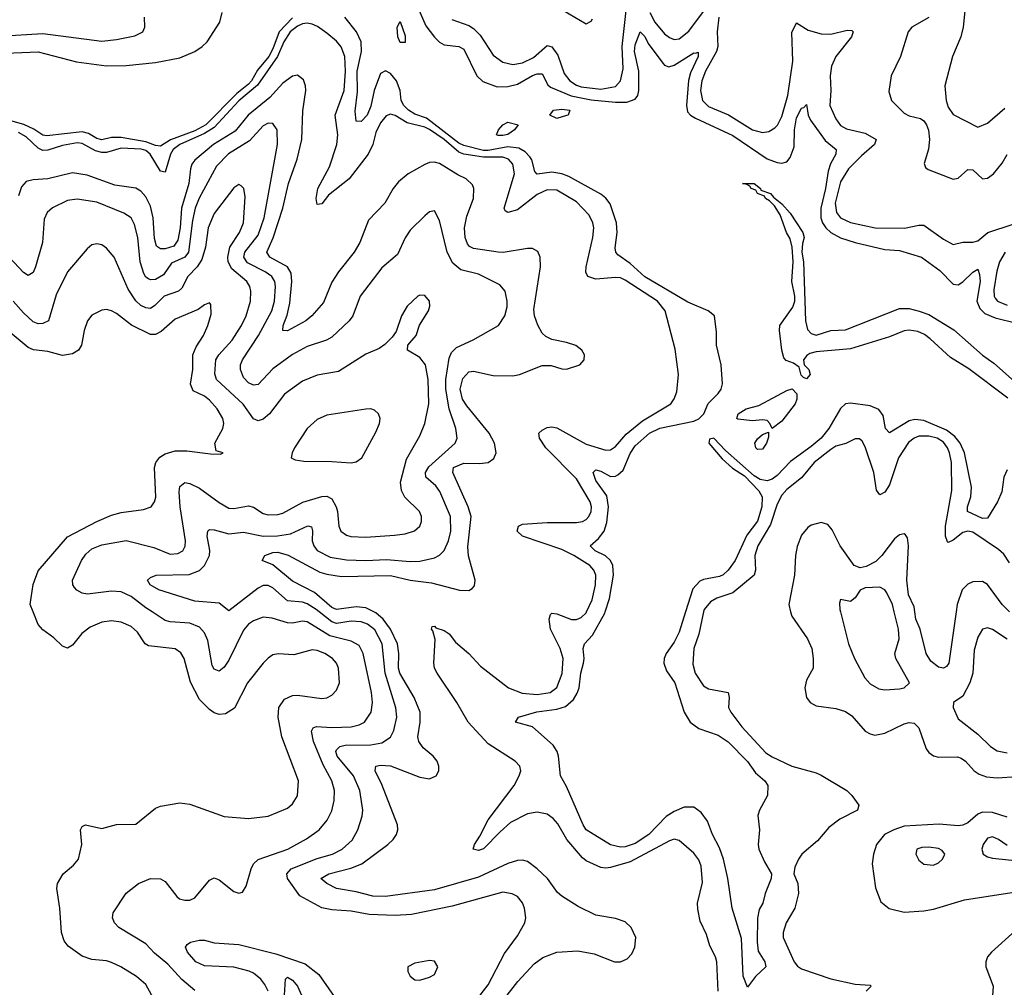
# Model space of a CAD drawing. Header units: inches. Extents: x 2001573 to 2220545, y 644482 to 846830.
# Tile 379 of 656: x 2072675 to 2076699, y 758466 to 762420. Entities that reach past the tile are written whole.
import ezdxf

# ---------------------------------------------------------------- set-up
doc = ezdxf.new("R2010")
doc.units = ezdxf.units.IN
doc.header["$MEASUREMENT"] = 0
doc.layers.add('C0775', color=7, linetype='Continuous')
doc.layers.add('C0776', color=7, linetype='Continuous')

msp = doc.modelspace()

# ---------------------------------------------------------------- linework, layer by layer
at = {"layer": 'C0775', "color": 5}
for points, elevation in [([(2073228.4, 758408.4), (2073190, 758476.9), (2073151.6, 758510), (2073087.6, 758550), (2073050, 758567.7), (2073030, 758574.4), (2072970, 758580.2), (2072930, 758593.4), (2072873.5, 758633.5), (2072856.4, 758656.4), (2072845.9, 758690), (2072839.1, 758790), (2072826.5, 758870), (2072829.9, 758890.1), (2072852.8, 758930), (2072894.4, 758965.6), (2072915.1, 758990), (2072928.9, 759050), (2072923.1, 759110), (2072930, 759123), (2072944, 759130), (2073010, 759115.6), (2073070, 759131.8), (2073150, 759132.7), (2073230, 759197.6), (2073250, 759206.7), (2073330, 759220.4), (2073370, 759214.4), (2073510, 759163.7), (2073610, 759156), (2073690, 759165.5), (2073770, 759197.4), (2073790, 759215.8), (2073810, 759248), (2073814.6, 759310), (2073745.7, 759490), (2073731.7, 759570), (2073733.7, 759610), (2073756.9, 759643.1), (2073790, 759658.5), (2073810, 759659.7), (2073910, 759646.3), (2073930, 759649.4), (2073950, 759660.2), (2073970, 759680.3), (2073981.6, 759710), (2073977.5, 759770), (2073969.8, 759790), (2073953.6, 759810), (2073922.6, 759830), (2073890, 759842.2), (2073870, 759844.4), (2073794.8, 759825.2), (2073731.5, 759828.4), (2073710, 759824), (2073690, 759811.1), (2073670.3, 759790), (2073605.8, 759710), (2073552.8, 759607.2), (2073516.1, 759583.9), (2073490, 759581.4), (2073470, 759587.4), (2073450, 759601), (2073410, 759642), (2073373, 759713), (2073347, 759810), (2073333.1, 759833.1), (2073310, 759848.8), (2073201.9, 759861.9), (2073188, 759870), (2073156.9, 759916.9), (2073130, 759940.2), (2073090, 759957.5), (2073050, 759963.7), (2073010, 759957.5), (2072962.8, 759937.2), (2072928.8, 759911.2), (2072890, 759863.5), (2072870, 759852.2), (2072850, 759860.4), (2072814.2, 759894.2), (2072770, 759927), (2072750, 759949), (2072729.3, 760000)], 380), ([(2073390, 758453.1), (2073338, 758498), (2073279.9, 758559.9), (2073225.8, 758605.8), (2073190, 758643.9), (2073079.7, 758710), (2073062.4, 758730), (2073054, 758750), (2073056.2, 758770), (2073109.8, 758850.2), (2073160.9, 758890), (2073210, 758910.3), (2073250, 758908.9), (2073270, 758898.7), (2073316.4, 758836.4), (2073327.7, 758827.7), (2073350, 758821.7), (2073370, 758822.7), (2073390, 758832.1), (2073450, 758903.7), (2073470, 758913.4), (2073490, 758905.3), (2073550, 758857.3), (2073570, 758850.8), (2073585.2, 758854.8), (2073600.7, 758879.3), (2073620.3, 758950), (2073630.7, 758970), (2073650, 758987.8), (2073770.8, 759030), (2073847.1, 759072.9), (2073898.4, 759110), (2073930.9, 759149.1), (2073950, 759186.7), (2073959.9, 759230), (2073961.3, 759270), (2073950.9, 759310), (2073915.3, 759375.3), (2073876.1, 759470), (2073867.1, 759512.9), (2073874, 759526), (2073888.1, 759531.9), (2073950, 759528.2), (2074029.4, 759530.6), (2074061.7, 759538.3), (2074084.5, 759550), (2074111.6, 759590), (2074116.7, 759630), (2074112.1, 759670), (2074079.1, 759830), (2074062.2, 759862.2), (2074030, 759880.9), (2073942.7, 759902.7), (2073850, 759959.3), (2073830, 759962.8), (2073790, 759954.3), (2073770, 759954.7), (2073706.1, 759973.9), (2073670, 759978), (2073630, 759964.2), (2073610, 759949.8), (2073590, 759925), (2073530, 759803.2), (2073510, 759774.6), (2073490, 759758.4), (2073470, 759765.6), (2073461.3, 759781.3), (2073443.4, 759883.4), (2073430, 759915), (2073410, 759937.7), (2073370, 759953.8), (2073290, 759959), (2073270, 759965), (2073215.9, 760000)], 360), ([(2074537.4, 758410), (2074590, 758475.5), (2074656.4, 758603.6), (2074710, 758676.5), (2074739.4, 758730), (2074744, 758750), (2074738.5, 758790), (2074730, 758811.6), (2074710, 758836.8), (2074688.1, 758848.1), (2074650, 758854.6), (2074442.4, 758797.6), (2074276, 758764), (2074210, 758759.4), (2074103.5, 758763.5), (2074030, 758777.1), (2073950, 758782.1), (2073910, 758790.5), (2073819.5, 758839.5), (2073769.9, 758910), (2073767.2, 758930), (2073784.2, 758950), (2073890, 758993), (2073953.5, 759010), (2073992.5, 759030), (2074033.3, 759066.7), (2074057.3, 759110), (2074074.6, 759165.4), (2074077.3, 759190), (2074064.5, 759270), (2074039.7, 759330), (2073972.5, 759410), (2073967.4, 759430), (2073970, 759436.5), (2073983.5, 759450), (2074004.9, 759455.1), (2074110, 759456.9), (2074154.4, 759465.6), (2074190, 759488.3), (2074204.1, 759515.9), (2074216.2, 759570), (2074212.3, 759607.7), (2074168.6, 759750), (2074155.6, 759870), (2074126.1, 759926.1), (2074096.8, 759950), (2074070, 759959.8), (2074030, 759961.5), (2073970, 759952.2), (2073950, 759958.8), (2073898.4, 760000)], 340), ([(2074648.4, 758410), (2074710.3, 758489.7), (2074778, 758562), (2074812.4, 758587.6), (2074870, 758610.1), (2074955.6, 758615.6), (2075023.2, 758603.2), (2075106, 758570), (2075130, 758570.3), (2075158, 758582), (2075176.8, 758603.2), (2075188.5, 758630), (2075192.7, 758670), (2075174, 758710), (2075150, 758733.3), (2075110, 758746.9), (2075030, 758760.3), (2074956.6, 758796.6), (2074890, 758839.1), (2074873.2, 758853.2), (2074832.3, 758910), (2074790.3, 758950.3), (2074750, 758979.9), (2074730, 758985), (2074710, 758984.3), (2074670, 758972), (2074550, 758916.6), (2074370, 758863.7), (2074170, 758836.6), (2074118.4, 758838.4), (2074050, 758856.4), (2073970, 758869.1), (2073930.7, 758890), (2073905.6, 758910), (2073938.4, 758930), (2074027.6, 758952.4), (2074073.2, 758970), (2074179.8, 759050), (2074201.8, 759070), (2074215.2, 759090), (2074220.2, 759110), (2074218.7, 759130), (2074154.8, 759294.8), (2074127.8, 759350), (2074130.9, 759369.1), (2074150, 759374.2), (2074190, 759370.6), (2074310, 759324.6), (2074350, 759318), (2074376.9, 759330), (2074388.3, 759350), (2074388.5, 759370), (2074380.4, 759390), (2074365.1, 759410), (2074324.3, 759444.3), (2074306, 759470), (2074302.1, 759490), (2074311.8, 759550), (2074311.8, 759590), (2074287, 759650), (2074229, 759750), (2074222.7, 759770), (2074224.4, 759830), (2074218.6, 759870), (2074190, 759929.9), (2074160.6, 759970), (2074130, 759996.4), (2074122.7, 760000)], 320), ([(2075529.1, 758450), (2075523.5, 758570), (2075518.4, 758590), (2075495.7, 758635.7), (2075482, 758682), (2075456.2, 758736.2), (2075445.8, 758785.8), (2075445.6, 758810), (2075466, 758894), (2075460.6, 758960.6), (2075450, 758986.6), (2075430, 759014.8), (2075370, 759065.8), (2075350, 759071.4), (2075330, 759065), (2075170, 758978.4), (2075090, 758955.7), (2075070, 758952.5), (2075050, 758955.6), (2074990, 758982.5), (2074974.4, 758994.5), (2074911.1, 759070), (2074874.1, 759134.1), (2074855.4, 759155.4), (2074830, 759174), (2074790, 759182.2), (2074750, 759175.1), (2074680.9, 759139.1), (2074638.1, 759101.9), (2074570, 759031.6), (2074550, 759025), (2074527.8, 759030), (2074533.1, 759050), (2074555.8, 759084.2), (2074589, 759150), (2074695.4, 759290), (2074716.8, 759330), (2074722.5, 759350), (2074718.8, 759370), (2074699.8, 759390), (2074590, 759460.9), (2074507.8, 759550), (2074461.3, 759630), (2074380.9, 759750), (2074369.9, 759770), (2074367.5, 759790), (2074372.7, 759887.3), (2074363.3, 759923.3), (2074357.6, 759930), (2074360.1, 759939.9), (2074370, 759941.3), (2074375, 759935), (2074410, 759923.6), (2074430, 759910.1), (2074456.6, 759876.6), (2074510.2, 759830.2), (2074558.4, 759778.4), (2074672.6, 759690), (2074727.9, 759667.9), (2074790, 759662.1), (2074843.1, 759670), (2074870, 759691.2), (2074891.6, 759748.4), (2074895.8, 759810), (2074883.2, 759850), (2074844.8, 759930), (2074839.1, 759970), (2074844.1, 759990), (2074850, 759995), (2074870, 759992.2), (2074930, 759969.6), (2074950, 759969.6), (2074970, 759976.8), (2074990, 759996.6), (2074991.6, 760000)], 280), ([(2075396, 760000), (2075370, 759917.4), (2075350, 759876.8), (2075316.8, 759830), (2075308.8, 759810), (2075307.6, 759790), (2075318.7, 759758.7), (2075351.9, 759710), (2075390.9, 759590), (2075415.2, 759550), (2075450, 759523.5), (2075530, 759496.9), (2075570, 759469.1), (2075650, 759388.9), (2075682.5, 759342.5), (2075720.4, 759310), (2075733, 759290), (2075730.4, 759250), (2075698, 759190), (2075691.4, 759168.6), (2075698, 759110), (2075693.4, 759050), (2075696.1, 759030), (2075718.6, 758978.6), (2075747, 758930), (2075746.4, 758910), (2075721.3, 758850), (2075711.7, 758810), (2075696.7, 758783.3), (2075690.8, 758749.2), (2075689.1, 758650), (2075693.4, 758613.4), (2075720.3, 758570), (2075723.8, 758550), (2075682, 758510), (2075650, 758466), (2075631.5, 758511.5), (2075624.9, 758664.9), (2075586.9, 758790), (2075568.5, 758910), (2075550.8, 758990), (2075535.5, 759035.5), (2075506, 759090), (2075485.4, 759145.4), (2075460, 759180), (2075430, 759201.8), (2075390, 759201.7), (2075350, 759184.2), (2075316.7, 759163.3), (2075246.2, 759090), (2075190, 759054.2), (2075150, 759039.9), (2075130, 759038), (2075090, 759048.6), (2074990, 759109.7), (2074977.4, 759130), (2074910, 759286), (2074884.7, 759330), (2074877.4, 759410), (2074871.3, 759430), (2074855.6, 759455.6), (2074770, 759529.7), (2074701.2, 759550), (2074714, 759570), (2074788.8, 759591.2), (2074870, 759602.8), (2074906.1, 759613.9), (2074937.9, 759642.1), (2074952.6, 759667.4), (2074961.1, 759690), (2074968.7, 759750), (2074979.6, 759790), (2074982.1, 759810), (2074977.6, 759850), (2074982.9, 759870), (2075015.5, 759904.5), (2075065.9, 759994.2), (2075067.8, 760000)], 260), ([(2075470.1, 760000), (2075450.8, 759909.2), (2075430.1, 759850), (2075426.5, 759786.5), (2075436, 759750), (2075470, 759698), (2075490, 759686.2), (2075570.3, 759670), (2075574.7, 759650), (2075571.6, 759610), (2075580.8, 759590), (2075626.1, 759530), (2075724.4, 759424.4), (2075750, 759407.3), (2075830, 759370.1), (2075930, 759342), (2075950, 759332.3), (2076055, 759270), (2076075.8, 759250), (2076103.7, 759210), (2076099.5, 759190), (2076027.3, 759152.7), (2075981.1, 759118.9), (2075934.9, 759065.1), (2075871.3, 759010), (2075858.2, 758990), (2075842.4, 758957.6), (2075839.3, 758930), (2075855.2, 758890), (2075857.8, 758850), (2075842.1, 758790), (2075806.9, 758730), (2075794.6, 758690), (2075795.5, 758670), (2075839.6, 758570), (2075853, 758553), (2075870, 758541.1), (2075990, 758500.1), (2076090, 758478.9), (2076150, 758474.9), (2076154.4, 758470), (2076134, 758450)], 280), ([(2075825.4, 760000), (2075830, 759982.4), (2075895.2, 759890), (2075911.7, 759850), (2075917.7, 759810), (2075917.3, 759770), (2075890, 759720.9), (2075883.2, 759690), (2075890.3, 759650), (2075905.3, 759630), (2075930, 759616.5), (2076010, 759605.5), (2076050, 759593.5), (2076075.6, 759575.6), (2076130, 759513), (2076150, 759501.5), (2076170, 759496.6), (2076210, 759504), (2076290, 759542.8), (2076310, 759548), (2076330, 759545.8), (2076350, 759526.7), (2076379.8, 759439.8), (2076390, 759425.8), (2076410, 759411.9), (2076430, 759406), (2076508.1, 759408.1), (2076522.9, 759402.9), (2076540.2, 759390), (2076575.5, 759350), (2076596.7, 759336.7), (2076626.2, 759326.2), (2076670, 759321.7), (2076750, 759326.8)], 320), ([(2076029.4, 760000), (2076062.2, 759870), (2076086.5, 759810), (2076129.1, 759730), (2076150, 759706.2), (2076186.3, 759686.3), (2076210, 759681.3), (2076270, 759686.2), (2076289.8, 759690.3), (2076311.5, 759710), (2076255.9, 759810), (2076251.8, 759830), (2076269.2, 759890), (2076266.4, 759930), (2076248.8, 760000)], 340), ([(2076502.2, 760000), (2076472.6, 759790), (2076462.6, 759777.4), (2076450, 759770.5), (2076430, 759774.4), (2076398.2, 759798.2), (2076379.9, 759830), (2076354.4, 759930), (2076337.1, 759970), (2076332.9, 760000)], 320), ([(2076710, 759888.7), (2076650, 759928.7), (2076630, 759934.7), (2076610, 759929.7), (2076590, 759896.2), (2076575.7, 759844.3), (2076570.1, 759750), (2076558.5, 759710), (2076530, 759655.8), (2076490.6, 759629.4), (2076490.5, 759610), (2076510, 759563), (2076590, 759500.2), (2076642.9, 759450), (2076670, 759432.2), (2076710, 759423.8)], 340), ([(2076710, 759161.7), (2076650, 759180.3), (2076610, 759181.2), (2076590, 759173.2), (2076550, 759137.8), (2076530, 759128.7), (2076510, 759126.5), (2076432.7, 759132.7), (2076290, 759124), (2076247.1, 759110), (2076209.6, 759090.4), (2076176.4, 759050), (2076164.2, 759010), (2076159.1, 758970), (2076172, 758872.1), (2076194.7, 758814.7), (2076228.3, 758788.3), (2076290, 758773.6), (2076370, 758778.6), (2076410, 758785.5), (2076536.5, 758823.5), (2076730, 758853.6)], 320), ([(2076710, 759045.7), (2076675.1, 759070), (2076650, 759080.3), (2076630, 759075.1), (2076613.1, 759050), (2076607.4, 759030), (2076613, 759010), (2076630, 758998.7), (2076650, 758993.7), (2076730, 758985)], 340), ([(2076742.9, 758697.1), (2076647.1, 758610), (2076630.7, 758590), (2076623.5, 758570), (2076623.8, 758550), (2076653.6, 758470), (2076648, 758392)], 320), ([(2073689.9, 758450), (2073677.2, 758477.2), (2073659.9, 758499.9), (2073630, 758524.3), (2073612.6, 758532.6), (2073550, 758547.8), (2073430, 758553.5), (2073394.5, 758570), (2073361.1, 758610), (2073352, 758630), (2073359.6, 758640.4), (2073373.2, 758650), (2073410, 758659.2), (2073430, 758659.2), (2073470, 758647.8), (2073570, 758640.8), (2073722.1, 758602.1), (2073841.5, 758561.5), (2073898, 758518), (2074010, 758356)], 340), ([(2073753.9, 758390), (2073761.2, 758498.8), (2073770, 758507.6), (2073790, 758495.5), (2073810, 758471.1), (2073865.8, 758345.8)], 320)]:
    msp.add_lwpolyline(points, dxfattribs=dict(at, elevation=elevation))
for points, elevation in [([(2076390, 759039.2), (2076362.4, 759037.6), (2076341.6, 759030), (2076337.6, 759010), (2076350, 758986), (2076370, 758968.9), (2076410, 758964.9), (2076430, 758974.4), (2076445.6, 758990), (2076455.6, 759010), (2076445.1, 759025.1), (2076430, 759033.5)], 340), ([(2074350, 758576), (2074290, 758565.2), (2074261, 758550), (2074261, 758530), (2074270, 758512), (2074290, 758496), (2074310, 758494.8), (2074350, 758506.8), (2074370, 758518), (2074384, 758550), (2074370, 758573.2)], 360)]:
    msp.add_lwpolyline(points, close=True, dxfattribs=dict(at, elevation=elevation))
at = {"layer": 'C0776', "color": 5}
for points, elevation in [([(2075249.8, 762450), (2075270, 762409.5), (2075310, 762362.4), (2075330, 762347.3), (2075350, 762339.3), (2075370, 762342.2), (2075410, 762373.1), (2075490, 762480.9)], 280), ([(2072550, 762280.5), (2072750, 762288), (2072907.2, 762247.2), (2073030, 762231.8), (2073110, 762233.2), (2073230, 762244.5), (2073330, 762263.5), (2073390.4, 762289.6), (2073421, 762310), (2073440.9, 762330), (2073493.1, 762410), (2073503, 762450)], 260), ([(2074301.7, 762470), (2074335.2, 762395.2), (2074370, 762349.2), (2074390, 762328.1), (2074410, 762316.9), (2074470, 762310.1), (2074490, 762299.2), (2074543.5, 762190), (2074567.1, 762167.1), (2074626, 762146), (2074670, 762146.5), (2074710, 762156.7), (2074770, 762191.5), (2074790, 762198.5), (2074810, 762198.3), (2074833.3, 762153.3), (2074843.8, 762143.8), (2074929.1, 762109.1), (2075010, 762092), (2075110, 762082.5), (2075156.6, 762083.4), (2075190, 762095.9), (2075200.7, 762110), (2075205.7, 762130), (2075204.9, 762210), (2075187.7, 762290), (2075190, 762317), (2075210, 762370.2), (2075230, 762351.3), (2075243.2, 762323.2), (2075302.9, 762242.9), (2075310, 762234.4), (2075327.3, 762227.3), (2075350, 762233.6), (2075430, 762285.2), (2075437.3, 762282.8), (2075447.3, 762287.3), (2075447.3, 762270), (2075416.5, 762203.5), (2075408.5, 762171.5), (2075400.5, 762070), (2075404.1, 762044.1), (2075416.8, 762030), (2075437.4, 762017.4), (2075590, 761947.4), (2075730, 761852), (2075770, 761836.2), (2075790, 761833.1), (2075810, 761839.7), (2075823.3, 761856.7), (2075840, 761900), (2075841, 761970), (2075850, 762018.9), (2075870, 762058), (2075879.2, 762060.8), (2075890, 762074), (2075896.6, 762030), (2075907.2, 762010), (2075966.2, 761926.2), (2076012, 761890), (2076010.8, 761870), (2075988.8, 761831.2), (2075978.4, 761801.6), (2075968.4, 761730), (2075949, 761650), (2075949.5, 761610), (2075955.6, 761590), (2075969.2, 761569.2), (2075990, 761550.5), (2076030, 761529.2), (2076090, 761509.6), (2076210, 761480.9), (2076270, 761476.3), (2076360.4, 761450), (2076435, 761395), (2076490, 761338.9), (2076510, 761337.2), (2076530, 761348.6), (2076570, 761388.3), (2076590, 761400.3), (2076598.1, 761378.1), (2076599.9, 761350), (2076587.1, 761270), (2076599.5, 761239.5), (2076619.6, 761219.6), (2076661.5, 761201.5), (2076750, 761180.5)], 260), ([(2074440.3, 762420.3), (2074510, 762395.9), (2074530, 762384.1), (2074556.9, 762356.9), (2074610, 762275.7), (2074650, 762247), (2074690, 762236.6), (2074730, 762244), (2074774.5, 762265.5), (2074830, 762314.6), (2074850, 762309.6), (2074874.6, 762274.6), (2074900.2, 762200.2), (2074923.3, 762170), (2074950, 762152.2), (2074970, 762145), (2075050, 762135.8), (2075110, 762146.5), (2075130.4, 762170), (2075141.2, 762218.8), (2075137.2, 762310), (2075155.4, 762470)], 280), ([(2074897.8, 762457.8), (2074990, 762403.2), (2075010, 762413.6), (2075016.1, 762423.9)], 320), ([(2076539.3, 762470), (2076531.1, 762390), (2076521.8, 762350), (2076487.5, 762270), (2076456.1, 762150), (2076460.8, 762090), (2076470, 762063), (2076490, 762032.4), (2076590, 761980.3), (2076630, 761996.5), (2076701.7, 762058.3)], 340), ([(2073790, 762428.1), (2073735.3, 762370), (2073710, 762301.3), (2073693.4, 762270), (2073646.7, 762213.3), (2073622.6, 762170), (2073610, 762156.5), (2073562, 762118), (2073435.2, 761990), (2073390, 761966), (2073291.2, 761928.8), (2073250, 761903.3), (2073230, 761905.3), (2073190, 761920.9), (2073090, 761938.9), (2073050, 761938.5), (2073010, 761929.1), (2072990, 761934.6), (2072955.5, 761955.5), (2072930, 761961.2), (2072785.1, 761945.1), (2072770, 761948.1), (2072732.3, 761972.3), (2072691.1, 761991.1), (2072570, 762025.7)], 260), ([(2072590, 762352.2), (2072770, 762363.1), (2073010, 762332.7), (2073070, 762338.5), (2073145.4, 762354.6), (2073178.7, 762370), (2073186, 762390), (2073184.5, 762430)], 280), ([(2074991.6, 760000), (2075014.4, 760050), (2075028.7, 760110), (2075029, 760150), (2075021.9, 760170), (2075004.5, 760190), (2074939.9, 760230), (2074890, 760254.9), (2074729.7, 760310), (2074707.7, 760330), (2074713.3, 760350), (2074730, 760358), (2074830, 760365.5), (2074950, 760365.5), (2074975.6, 760370), (2074990, 760377.2), (2075000.7, 760390), (2075010.9, 760410), (2075012.3, 760430), (2075006.6, 760450), (2074950, 760544), (2074824.9, 760670), (2074799.3, 760710), (2074796.8, 760730), (2074810, 760743.2), (2074830, 760753.4), (2074850, 760755.8), (2074870, 760751.9), (2074990, 760685.1), (2075070, 760660.6), (2075090, 760662.1), (2075110, 760675.8), (2075154, 760726), (2075219.7, 760780.3), (2075335.5, 760850), (2075350, 760870.3), (2075360.5, 760899.5), (2075367.4, 760970), (2075353.5, 761073.5), (2075312.7, 761230), (2075281, 761270), (2075150, 761356.1), (2075130, 761364.5), (2075110, 761366.4), (2075030, 761360.1), (2074996.8, 761370), (2074988.7, 761388.7), (2074989.4, 761410), (2075017.7, 761530), (2075020.9, 761570), (2075017.5, 761590), (2075001.8, 761621.8), (2074950, 761676.2), (2074870, 761723.4), (2074830, 761725), (2074790, 761705.4), (2074710, 761643.1), (2074670, 761631.5), (2074658.8, 761638.8), (2074654.7, 761650), (2074697.1, 761790), (2074690.3, 761830), (2074673.2, 761850), (2074650, 761858.6), (2074570, 761858.3), (2074490, 761870), (2074470, 761878.2), (2074410.2, 761930.2), (2074350, 761970.7), (2074330, 761981.4), (2074258, 761998), (2074210, 762028.4), (2074190, 762034.1), (2074173, 762027), (2074150, 761998.6), (2074130, 761958.7), (2074117.8, 761910), (2074098.6, 761870), (2074021.7, 761770), (2073937.2, 761702.8), (2073910, 761667.4), (2073890, 761664.5), (2073886.4, 761690), (2073893.2, 761730), (2073941.4, 761818.6), (2073970.3, 761910), (2073974.9, 761950), (2073963.9, 762030), (2074000.4, 762130), (2074006.6, 762210), (2074003.4, 762270), (2073989.3, 762309.3), (2073970, 762331.7), (2073930, 762365.2), (2073892.2, 762392.2), (2073870, 762402.3), (2073850, 762405.8), (2073830, 762402.5), (2073810, 762393.5), (2073780.2, 762370), (2073753.8, 762330), (2073728, 762270), (2073646.9, 762153.1), (2073570, 762088.3), (2073470, 761979.3), (2073430, 761954.3), (2073329, 761910), (2073301.9, 761890), (2073291, 761870), (2073270, 761796.7), (2073250, 761800.4), (2073207.9, 761870), (2073190, 761884.8), (2073170.9, 761890.9), (2073090, 761894.7), (2073030, 761877.2), (2073010, 761877.4), (2072984.5, 761884.5), (2072930, 761914.2), (2072910, 761916.4), (2072850, 761905.6), (2072790, 761886.2), (2072770, 761885.8), (2072750, 761894.5), (2072701, 761941), (2072670, 761958.9)], 280), ([(2075067.8, 760000), (2075085.5, 760054.5), (2075101.8, 760150), (2075099.2, 760190), (2075089.4, 760210), (2075068.7, 760228.7), (2075027.1, 760250), (2075006.4, 760270), (2075040.4, 760299.6), (2075063.9, 760330), (2075074.1, 760365.9), (2075081, 760430), (2075075, 760475), (2075030, 760537.2), (2075018.2, 760570), (2075030, 760580.2), (2075050, 760575), (2075090, 760554), (2075110, 760555), (2075119.9, 760560.1), (2075140.7, 760579.3), (2075170, 760647.2), (2075190, 760678.9), (2075249.3, 760730), (2075291.2, 760751.2), (2075430, 760779.8), (2075450, 760789), (2075470.4, 760810), (2075488.5, 760851.5), (2075530, 760892.7), (2075541.1, 760910), (2075547.7, 760932.3), (2075542.1, 761010), (2075522.6, 761090), (2075522.9, 761142.9), (2075514.2, 761210), (2075488.4, 761230), (2075405.6, 761265.6), (2075230, 761369.9), (2075170, 761423.1), (2075119.5, 761459.5), (2075111.5, 761470), (2075108.2, 761488.2), (2075116.2, 761550), (2075113.3, 761590), (2075087.4, 761667.4), (2075070.6, 761690.6), (2075050, 761707.5), (2074919.6, 761779.6), (2074890.7, 761790.7), (2074850, 761796.5), (2074789.4, 761789.4), (2074780, 761800), (2074767.5, 761847.5), (2074759.9, 761859.9), (2074740, 761880), (2074714.6, 761894.6), (2074670, 761899.9), (2074590, 761885.4), (2074570, 761886.1), (2074490, 761905.5), (2074470, 761915.9), (2074337.2, 762017.2), (2074290, 762033.7), (2074263.2, 762050), (2074244.5, 762070), (2074234.1, 762090), (2074229.6, 762130), (2074215.1, 762170), (2074190, 762200.2), (2074170, 762210.4), (2074150, 762200.7), (2074123, 762130), (2074110, 762066.6), (2074095.3, 762030), (2074070, 762004.4), (2074050, 762005.1), (2074045.9, 762045.9), (2074054.9, 762125.1), (2074053.8, 762210), (2074071.2, 762290), (2074070.7, 762330), (2074050.9, 762370.9), (2074004.1, 762430)], 260), ([(2075531.9, 762430), (2075525, 762370), (2075528.2, 762310), (2075522.3, 762290), (2075478.1, 762210), (2075463.3, 762170), (2075457.9, 762130), (2075465.5, 762090), (2075490, 762064.8), (2075571, 762031), (2075670, 761970.5), (2075710, 761959), (2075736.3, 761963.7), (2075761.5, 761978.5), (2075771.4, 761988.6), (2075790, 762025), (2075814.5, 762110), (2075834.1, 762250), (2075830, 762367.3), (2075850, 762407.6), (2075897.2, 762377.2), (2075950, 762362.7), (2075990, 762361.5), (2076056.7, 762376.7), (2076076.3, 762376.3), (2076080.9, 762370), (2076073.7, 762350), (2076010.9, 762269.1), (2075992.2, 762230), (2075986.7, 762190), (2075989.7, 762130), (2075986, 762070), (2076010, 762014.5), (2076030, 761987.9), (2076054.6, 761974.6), (2076130, 761956.4), (2076175.2, 761930), (2076168.7, 761910), (2076115.7, 761864.3), (2076062.2, 761810), (2076030, 761757.7), (2076007, 761670), (2076012.6, 761632.6), (2076028.9, 761610), (2076070, 761591), (2076171.2, 761568.8), (2076291.3, 761568.7), (2076350, 761580.1), (2076370, 761579.8), (2076450, 761523.1), (2076490, 761501), (2076530, 761510.7), (2076570, 761511.2), (2076590, 761516.9), (2076632.1, 761550), (2076735.4, 761584.6)], 280), ([(2076390.4, 762429.6), (2076321.3, 762390), (2076306.4, 762370), (2076274, 762270), (2076236.5, 762190), (2076226.7, 762126.7), (2076238.4, 762090), (2076290, 762037.8), (2076310, 762026.9), (2076355.8, 762015.8), (2076370, 762006.3), (2076381, 761990), (2076389.1, 761969.1), (2076393.6, 761930), (2076388.8, 761891.2), (2076371.7, 761831.7), (2076376.5, 761816.5), (2076387.7, 761807.7), (2076490, 761767.8), (2076510, 761771.8), (2076550, 761807.4), (2076570, 761805.9), (2076610, 761769.3), (2076630, 761772.1), (2076655.3, 761790), (2076690, 761833.2), (2076710, 761868.9)], 320), ([(2074122.7, 760000), (2074090, 760016), (2074050, 760021.4), (2073970, 760010.5), (2073950, 760018.3), (2073879.4, 760079.4), (2073790, 760126.2), (2073710, 760192.8), (2073666, 760210), (2073676.9, 760230), (2073710, 760242.7), (2073730, 760244.5), (2073772.4, 760232.4), (2073902, 760162), (2073930, 760154), (2073990, 760145.2), (2074190, 760149.2), (2074270.1, 760130.1), (2074358.4, 760118.4), (2074471.7, 760088.3), (2074510, 760087.6), (2074524.6, 760095.4), (2074533, 760107), (2074536.1, 760130), (2074509.5, 760229.5), (2074506.1, 760266.1), (2074519.9, 760390), (2074507.5, 760430), (2074445.2, 760570), (2074447.9, 760590), (2074490, 760607.6), (2074553.6, 760606.4), (2074589, 760611), (2074613, 760627), (2074622.4, 760650), (2074615.1, 760690), (2074593.3, 760730), (2074501.7, 760841.7), (2074483.9, 760870), (2074475.6, 760910), (2074485.8, 760954.2), (2074510, 760981.6), (2074530, 760983.7), (2074610, 760965.9), (2074690, 760964.4), (2074717, 760970), (2074810, 761006.7), (2074847, 761007), (2074890, 760993.1), (2074910, 760992), (2074964, 761010), (2074981.2, 761030), (2074982.7, 761050), (2074972.7, 761070), (2074948.2, 761088.2), (2074910, 761101.1), (2074850, 761113.3), (2074825.4, 761125.4), (2074810, 761138.7), (2074791.8, 761171.8), (2074778.9, 761210), (2074775.9, 761235.9), (2074802.9, 761410), (2074801.6, 761450), (2074792.7, 761472.7), (2074770, 761484.5), (2074750, 761484.9), (2074650.9, 761469.1), (2074630, 761469.5), (2074530, 761484.9), (2074513.2, 761493.2), (2074504.4, 761504.4), (2074495.1, 761530), (2074492.6, 761570), (2074502.4, 761617.6), (2074529.9, 761690), (2074531.3, 761730), (2074525.8, 761745.8), (2074499.8, 761770), (2074465.5, 761785.5), (2074390, 761833), (2074370, 761838.3), (2074350, 761836.4), (2074330, 761827.8), (2074262.4, 761790), (2074223.1, 761756.9), (2074201.7, 761730), (2074167.1, 761670), (2074099.8, 761600.2), (2074064.3, 761510), (2074041.6, 761470), (2073977.7, 761390), (2073950, 761347.8), (2073915.9, 761264.1), (2073869.4, 761210), (2073844.6, 761190), (2073770, 761148), (2073749.9, 761149.9), (2073751.7, 761170), (2073767.5, 761212.5), (2073778.6, 761261.4), (2073787.4, 761350), (2073784.1, 761384.1), (2073769.9, 761410), (2073697, 761450), (2073685.4, 761470), (2073711.3, 761528.7), (2073750.9, 761650), (2073773.5, 761750), (2073808.3, 761850), (2073827.8, 761930), (2073832.5, 762047.5), (2073844.6, 762130), (2073843, 762150), (2073834.1, 762174.1), (2073810, 762193.6), (2073790, 762189.2), (2073750, 762160.2), (2073697.5, 762102.5), (2073608.2, 762030), (2073555.5, 761964.5), (2073467.2, 761910), (2073390, 761845.8), (2073378.6, 761830), (2073372.5, 761810), (2073366.2, 761750), (2073336.5, 761650), (2073330.5, 761570), (2073320.5, 761519.5), (2073305, 761495), (2073270, 761483.8), (2073250, 761483.5), (2073234.1, 761494.1), (2073225.4, 761525.4), (2073220.9, 761610), (2073210, 761658.2), (2073190, 761696.3), (2073170, 761719.2), (2073150, 761732.2), (2073064.1, 761744.1), (2072950, 761785.1), (2072890, 761794.5), (2072790, 761769.2), (2072730, 761765.3), (2072701.5, 761758.5), (2072682.6, 761737.4), (2072670, 761699.6)], 320), ([(2073898.4, 760000), (2073885.9, 760010), (2073850, 760032.8), (2073830, 760039.4), (2073770, 760044.9), (2073710, 760098.6), (2073690, 760108.2), (2073670, 760108.2), (2073650, 760097.5), (2073530, 760003.9), (2073490, 760036.1), (2073390, 760043.4), (2073242.9, 760090), (2073207.8, 760110), (2073196.9, 760130), (2073210, 760141.1), (2073233.2, 760150), (2073367.1, 760152.9), (2073410, 760169), (2073430.4, 760190), (2073450.8, 760230), (2073451.5, 760251.5), (2073440.8, 760310), (2073444.1, 760330), (2073450, 760336.5), (2073470, 760335.5), (2073530, 760319.4), (2073590, 760325.7), (2073670, 760310.1), (2073728.9, 760311.1), (2073781.3, 760318.7), (2073852, 760352), (2073867, 760347), (2073871.2, 760331.2), (2073870.6, 760290), (2073876.4, 760270), (2073890.4, 760250.4), (2073943.9, 760223.9), (2074010, 760212.4), (2074090, 760210.1), (2074174.2, 760214.2), (2074270, 760206.1), (2074310, 760207.8), (2074370, 760221.4), (2074390, 760231.8), (2074409, 760251), (2074427.2, 760290), (2074436.9, 760330), (2074435.1, 760390), (2074392.6, 760492.6), (2074375.1, 760515.1), (2074335.2, 760550), (2074333.2, 760570), (2074347, 760593), (2074455.1, 760690), (2074462.9, 760710), (2074457.4, 760750), (2074430.5, 760830.5), (2074416.9, 760910), (2074417.1, 760950), (2074430, 761036.4), (2074439.8, 761060.2), (2074459.9, 761080.1), (2074528.8, 761111.2), (2074631.1, 761170), (2074657.1, 761210), (2074666.5, 761246.5), (2074667.1, 761270), (2074658.7, 761310), (2074636.5, 761336.5), (2074550, 761380.7), (2074478, 761398), (2074444.8, 761424.8), (2074421.5, 761470), (2074390, 761599), (2074370, 761639.3), (2074350, 761634.5), (2074330, 761618.7), (2074270, 761559.7), (2074250.9, 761529.1), (2074219.5, 761460.5), (2074154.2, 761405.8), (2074066.7, 761290), (2074035.8, 761210), (2074021.6, 761190), (2073950, 761123.2), (2073929.2, 761110.8), (2073850, 761084.9), (2073790, 761052.3), (2073710, 760992.7), (2073650, 760929.8), (2073630, 760927), (2073610, 760936.2), (2073590, 760958), (2073577, 760990), (2073577.9, 761010), (2073585.4, 761030), (2073650.5, 761129.6), (2073704.7, 761230), (2073716.6, 761270), (2073720.5, 761330), (2073716.9, 761350), (2073705.3, 761370), (2073678.4, 761390), (2073606.5, 761426.5), (2073590.3, 761450), (2073595.1, 761470), (2073650, 761539.5), (2073673.7, 761610), (2073727.9, 761910), (2073726.8, 761970), (2073710, 761996), (2073690, 761996.8), (2073670, 761986), (2073614.5, 761925.5), (2073528.1, 761871.9), (2073478.5, 761821.5), (2073408.8, 761691.2), (2073391.8, 761650), (2073381, 761599), (2073364.6, 761470), (2073350, 761449.6), (2073294.9, 761425.1), (2073262.2, 761377.8), (2073230, 761358.4), (2073210, 761356.3), (2073200.7, 761360.7), (2073190, 761368), (2073182.5, 761382.5), (2073166.8, 761430), (2073157.9, 761530), (2073143.7, 761583.7), (2073130.3, 761610.4), (2073101.1, 761630), (2072990, 761674.4), (2072910, 761686.3), (2072870, 761681.8), (2072808.4, 761651.6), (2072787.8, 761632.2), (2072775.1, 761605), (2072768.4, 761510), (2072739.8, 761410), (2072730, 761387.1), (2072710, 761375), (2072690, 761387.2), (2072612.9, 761470)], 340), ([(2076713.4, 760873.4), (2076553.9, 760993.9), (2076479.5, 761039.5), (2076395.5, 761115.5), (2076373, 761133), (2076346.1, 761146.1), (2076310, 761151.5), (2076290, 761148.9), (2076230, 761124.7), (2076070, 761074.5), (2075930, 761062.5), (2075903.6, 761056.4), (2075891.8, 761048.2), (2075878.8, 761030), (2075880.4, 761010), (2075899.7, 760990), (2075905.5, 760970), (2075890, 760952.4), (2075877.8, 760957.8), (2075868, 760968), (2075860.5, 761000.5), (2075836.9, 761016.9), (2075807.3, 761027.3), (2075798, 761038), (2075789.8, 761070.2), (2075780.5, 761150), (2075782, 761170), (2075834.2, 761245.8), (2075842.5, 761270), (2075842.8, 761290), (2075830.6, 761350), (2075835.7, 761430), (2075831.9, 761490), (2075824.2, 761524.2), (2075809.1, 761550), (2075783, 761623), (2075759.6, 761659.6), (2075739.8, 761679.8), (2075722.4, 761690), (2075718.2, 761698.2), (2075689.6, 761710), (2075683.3, 761723.3), (2075664, 761730), (2075659.3, 761739.3), (2075646, 761746), (2075628.7, 761750), (2075676, 761750), (2075702.8, 761730), (2075704, 761724), (2075743, 761710), (2075755.1, 761695.1), (2075790, 761668.2), (2075824.2, 761630), (2075875.6, 761550), (2075881.5, 761530), (2075874.2, 761505.8), (2075871.3, 761470), (2075877.9, 761430), (2075885.7, 761190), (2075893.9, 761153.9), (2075910, 761137.6), (2075930, 761131.2), (2075990, 761150.1), (2076050, 761153.3), (2076270, 761240.1), (2076310, 761240.1), (2076350.5, 761229.5), (2076390, 761215), (2076492.9, 761152.9), (2076609.1, 761049.1), (2076656.3, 761016.3), (2076741.2, 760941.2)], 240), ([(2073215.9, 760000), (2073190, 760016.7), (2073130, 760063.6), (2073090, 760081.7), (2073050, 760085.4), (2072952.6, 760072.6), (2072930, 760077.2), (2072908.3, 760088.3), (2072899.1, 760099.1), (2072892.4, 760110), (2072890.9, 760130), (2072927.4, 760210), (2072944.6, 760235.4), (2072970, 760257.7), (2073010, 760273.5), (2073110, 760291.3), (2073223.2, 760263.2), (2073290, 760235.7), (2073321.4, 760238.6), (2073341.2, 760250), (2073351.3, 760268.7), (2073353, 760290), (2073330.3, 760430), (2073326.6, 760490), (2073330, 760512.4), (2073350, 760529.2), (2073370, 760525), (2073410, 760505.1), (2073490, 760446.8), (2073530, 760424.1), (2073550, 760422.1), (2073610, 760433.5), (2073630, 760428.3), (2073670, 760402.2), (2073690, 760396.6), (2073730, 760398.3), (2073750, 760403.8), (2073831.5, 760448.5), (2073910, 760471.7), (2073930, 760472.3), (2073950, 760461.4), (2073967.6, 760430), (2073973.7, 760410), (2073979.5, 760350), (2073987.7, 760330), (2074010, 760313.5), (2074028.5, 760308.5), (2074090, 760306), (2074206.7, 760313.3), (2074250, 760319.3), (2074288.2, 760331.8), (2074310, 760350.6), (2074317.2, 760370), (2074316.8, 760390), (2074308.2, 760410), (2074249.3, 760469.3), (2074235.9, 760495.9), (2074231, 760530), (2074256.3, 760623.7), (2074310, 760719.5), (2074330.4, 760769.6), (2074346.8, 760850), (2074344.3, 760950), (2074332.8, 761010), (2074310, 761039.1), (2074259.5, 761070), (2074261.6, 761090), (2074295.4, 761130), (2074308.6, 761171.4), (2074345.6, 761230), (2074351.3, 761250), (2074349.5, 761270), (2074330, 761293.6), (2074310, 761294.7), (2074302, 761290), (2074258.7, 761250), (2074235.3, 761210), (2074213.5, 761146.5), (2074197.2, 761122.8), (2074166.9, 761093.1), (2074143.4, 761076.6), (2074090, 761052.7), (2073977.2, 760982.9), (2073890, 760967.2), (2073830, 760943.4), (2073757.2, 760890), (2073695.8, 760810), (2073670, 760787.3), (2073650, 760780.9), (2073630, 760788.6), (2073588.5, 760848.5), (2073479.4, 760950), (2073472.6, 760972.6), (2073476.4, 761030), (2073488.8, 761050), (2073543.2, 761110), (2073581.3, 761170), (2073600.4, 761210), (2073618.4, 761270), (2073619.9, 761310), (2073615.2, 761330), (2073603.4, 761350), (2073541.6, 761401.6), (2073526.8, 761430), (2073524.9, 761450), (2073534.2, 761490), (2073573.2, 761550), (2073589.4, 761590), (2073596, 761696), (2073590.6, 761730.6), (2073580.5, 761740.5), (2073570, 761746), (2073550, 761732.4), (2073470, 761628.7), (2073444.6, 761570), (2073433.8, 761490), (2073419.5, 761440.5), (2073400.8, 761410), (2073362.5, 761370), (2073337.7, 761322.3), (2073323.9, 761310), (2073265, 761290), (2073227.8, 761252.2), (2073210, 761240.2), (2073190, 761241.9), (2073170, 761252), (2073150, 761271), (2073118.5, 761318.5), (2073061.4, 761450), (2073030, 761485.7), (2073010, 761499.7), (2072990, 761504), (2072970, 761499.7), (2072950, 761484.2), (2072870.2, 761390), (2072824.5, 761295.5), (2072792.2, 761190), (2072770, 761178.2), (2072750, 761177.6), (2072730, 761185.2), (2072690, 761222), (2072647.5, 761270)], 360), ([(2076702.2, 761470), (2076679.4, 761430), (2076668.2, 761391.8), (2076655.6, 761315.6), (2076657.2, 761290), (2076662, 761282), (2076671.6, 761270), (2076710, 761253.5)], 280), ([(2072729.3, 760000), (2072717.1, 760030), (2072730, 760112.2), (2072750, 760167.2), (2072870, 760306.6), (2072990, 760370.1), (2073050, 760395), (2073090, 760406.7), (2073181.4, 760418.6), (2073211.5, 760430), (2073226, 760450), (2073231.2, 760468.8), (2073226.2, 760590), (2073230.9, 760610), (2073247.7, 760632.3), (2073270, 760645.8), (2073310, 760658.3), (2073358.4, 760658.4), (2073454, 760646), (2073495.3, 760644.7), (2073506, 760650), (2073478, 760658), (2073471.8, 760690), (2073505.6, 760750), (2073509.8, 760770), (2073505.7, 760790), (2073481.4, 760830), (2073450, 760865.7), (2073430, 760881.1), (2073383.2, 760903.2), (2073373.4, 760930), (2073382.1, 760990), (2073382, 761050), (2073396.4, 761083.6), (2073426.6, 761130), (2073443.2, 761170), (2073456.8, 761216.8), (2073455.6, 761255.6), (2073450, 761262.7), (2073430, 761254.7), (2073404.4, 761235.6), (2073310, 761195.8), (2073253.5, 761146.5), (2073230, 761134), (2073210, 761134.2), (2073131.5, 761171.5), (2073070, 761219.3), (2073050, 761229.8), (2073030, 761235.3), (2073010, 761233.1), (2072970, 761212.4), (2072951.6, 761190), (2072938, 761150), (2072927.9, 761090), (2072915.6, 761070), (2072890, 761054.2), (2072850, 761047.5), (2072790, 761063.6), (2072731.3, 761071.3), (2072710, 761081.1), (2072552.8, 761210)], 380), ([(2076710, 760580.4), (2076696.7, 760550), (2076688.2, 760490), (2076671.4, 760450), (2076630, 760383.5), (2076610, 760382.1), (2076549, 760410), (2076548.3, 760430), (2076562.3, 760470), (2076565.3, 760510), (2076536.1, 760650), (2076518.8, 760690), (2076496.2, 760716.2), (2076462.4, 760742.4), (2076370, 760782.2), (2076333.5, 760786.5), (2076310, 760780.7), (2076230, 760731.2), (2076213.7, 760750), (2076203.2, 760803.2), (2076186.6, 760826.6), (2076150, 760841.8), (2076070, 760852.8), (2076050, 760850.7), (2076030, 760830.9), (2075982.4, 760750), (2075951, 760710), (2075910, 760675.4), (2075824.9, 760615.1), (2075770, 760557.1), (2075750, 760542.5), (2075730, 760535.9), (2075701.2, 760541.3), (2075676.4, 760556.4), (2075559.1, 760659.1), (2075512.4, 760710), (2075494.6, 760705.4), (2075491.3, 760690), (2075545.4, 760625.4), (2075587.8, 760587.8), (2075636.5, 760556.5), (2075695.3, 760495.3), (2075709.5, 760470), (2075708.5, 760430), (2075690, 760370.8), (2075646.3, 760313.7), (2075598.9, 760210), (2075570.1, 760170), (2075550, 760151.4), (2075534.9, 760145.1), (2075470, 760132.9), (2075454.8, 760125.2), (2075425.7, 760094.3), (2075396, 760000)], 260), ([(2076720.4, 760200.4), (2076696.4, 760236.4), (2076675.7, 760255.7), (2076570, 760325.8), (2076550, 760330.6), (2076530, 760324.4), (2076490, 760293.2), (2076470, 760283.1), (2076466.4, 760286.4), (2076459.2, 760310), (2076458.8, 760350), (2076484.2, 760495.8), (2076482.7, 760610), (2076475.5, 760650), (2076467.3, 760670), (2076450, 760694), (2076424.5, 760710), (2076390, 760718.8), (2076350, 760718.4), (2076330, 760710.3), (2076307.6, 760692.4), (2076266.7, 760630), (2076230, 760519.8), (2076210, 760489.2), (2076190, 760478.9), (2076176.9, 760496.9), (2076165.4, 760570), (2076130, 760674.7), (2076118, 760698), (2076107.6, 760707.6), (2076090, 760707.2), (2076051.3, 760688.8), (2076010, 760676.7), (2075990, 760663.4), (2075922.3, 760610), (2075870, 760547.7), (2075810, 760499.6), (2075790, 760476.5), (2075770, 760440.3), (2075743.1, 760356.9), (2075691.4, 760270), (2075679.9, 760230), (2075681.5, 760170), (2075676, 760150), (2075590, 760078.4), (2075524.2, 760055.8), (2075498.5, 760041.5), (2075472.2, 760010), (2075470.1, 760000)], 280), ([(2076332.9, 760000), (2076330, 760021), (2076307.8, 760070), (2076300.6, 760130), (2076307.1, 760270), (2076303, 760303), (2076295.4, 760315.4), (2076290, 760319.1), (2076270, 760315.5), (2076250, 760298.4), (2076199, 760230), (2076173.9, 760206.1), (2076134.7, 760185.3), (2076110, 760179.5), (2076084.9, 760190), (2076028.3, 760270), (2075995.6, 760335.6), (2075977.3, 760357.3), (2075950, 760365.2), (2075910, 760354.1), (2075895.5, 760344.5), (2075870, 760313.3), (2075852.5, 760267.5), (2075845.5, 760230), (2075840.9, 760150), (2075817.7, 760030), (2075825.4, 760000)], 320), ([(2076248.8, 760000), (2076241.3, 760030), (2076218.5, 760078.5), (2076210, 760090.8), (2076190, 760101), (2076130, 760098.5), (2076110, 760088.9), (2076090, 760058), (2076070, 760043.1), (2076028.9, 760051.1), (2076024.9, 760035.1), (2076026.9, 760010), (2076029.4, 760000)], 340), ([(2076720.4, 760000), (2076690.4, 760030.4), (2076630, 760111.9), (2076610, 760123.7), (2076570, 760122.3), (2076550, 760113.9), (2076527.3, 760090), (2076506.5, 760030), (2076502.2, 760000)], 320)]:
    msp.add_lwpolyline(points, dxfattribs=dict(at, elevation=elevation))
for points, elevation in [([(2074230, 762326.3), (2074219.8, 762350), (2074218, 762390), (2074230, 762412.4), (2074250, 762354), (2074250, 762327)], 240), ([(2074870, 762016.8), (2074841.6, 762030), (2074856.2, 762050), (2074890, 762054.8), (2074922.8, 762050), (2074916, 762030), (2074910, 762028.9)], 240), ([(2074630, 761946.2), (2074623.5, 761950), (2074631.3, 761970), (2074650, 761990.2), (2074670, 762000.7), (2074712.7, 761990), (2074697.6, 761970), (2074670, 761950.9), (2074650, 761947.4)], 240), ([(2075750, 760749.3), (2075741.1, 760770), (2075730, 760782), (2075710, 760785.1), (2075670, 760780.2), (2075610, 760788.1), (2075605.1, 760790), (2075611, 760810), (2075644, 760830), (2075696.2, 760843.8), (2075810, 760905.3), (2075831.5, 760911.5), (2075850.7, 760890.7), (2075850.9, 760870), (2075843.8, 760850), (2075790, 760778.9)], 240), ([(2074110, 760829.6), (2074090, 760828), (2073930, 760804.2), (2073890, 760786.8), (2073849.2, 760750), (2073798, 760670), (2073788, 760650), (2073784.7, 760630), (2073800.9, 760620.9), (2073835.6, 760615.6), (2073950, 760615), (2074030, 760608.9), (2074050, 760613.7), (2074073.6, 760630), (2074130, 760734), (2074145.1, 760770), (2074147.8, 760790), (2074140.7, 760810), (2074124.7, 760824.7)], 380), ([(2075690, 760663.1), (2075683.5, 760670), (2075679.8, 760690), (2075690, 760706.7), (2075710, 760725.3), (2075734.6, 760734.6), (2075734.6, 760714.6), (2075727.6, 760690), (2075710, 760665.1)], 240)]:
    msp.add_lwpolyline(points, close=True, dxfattribs=dict(at, elevation=elevation))

doc.saveas('drawing.dxf')
